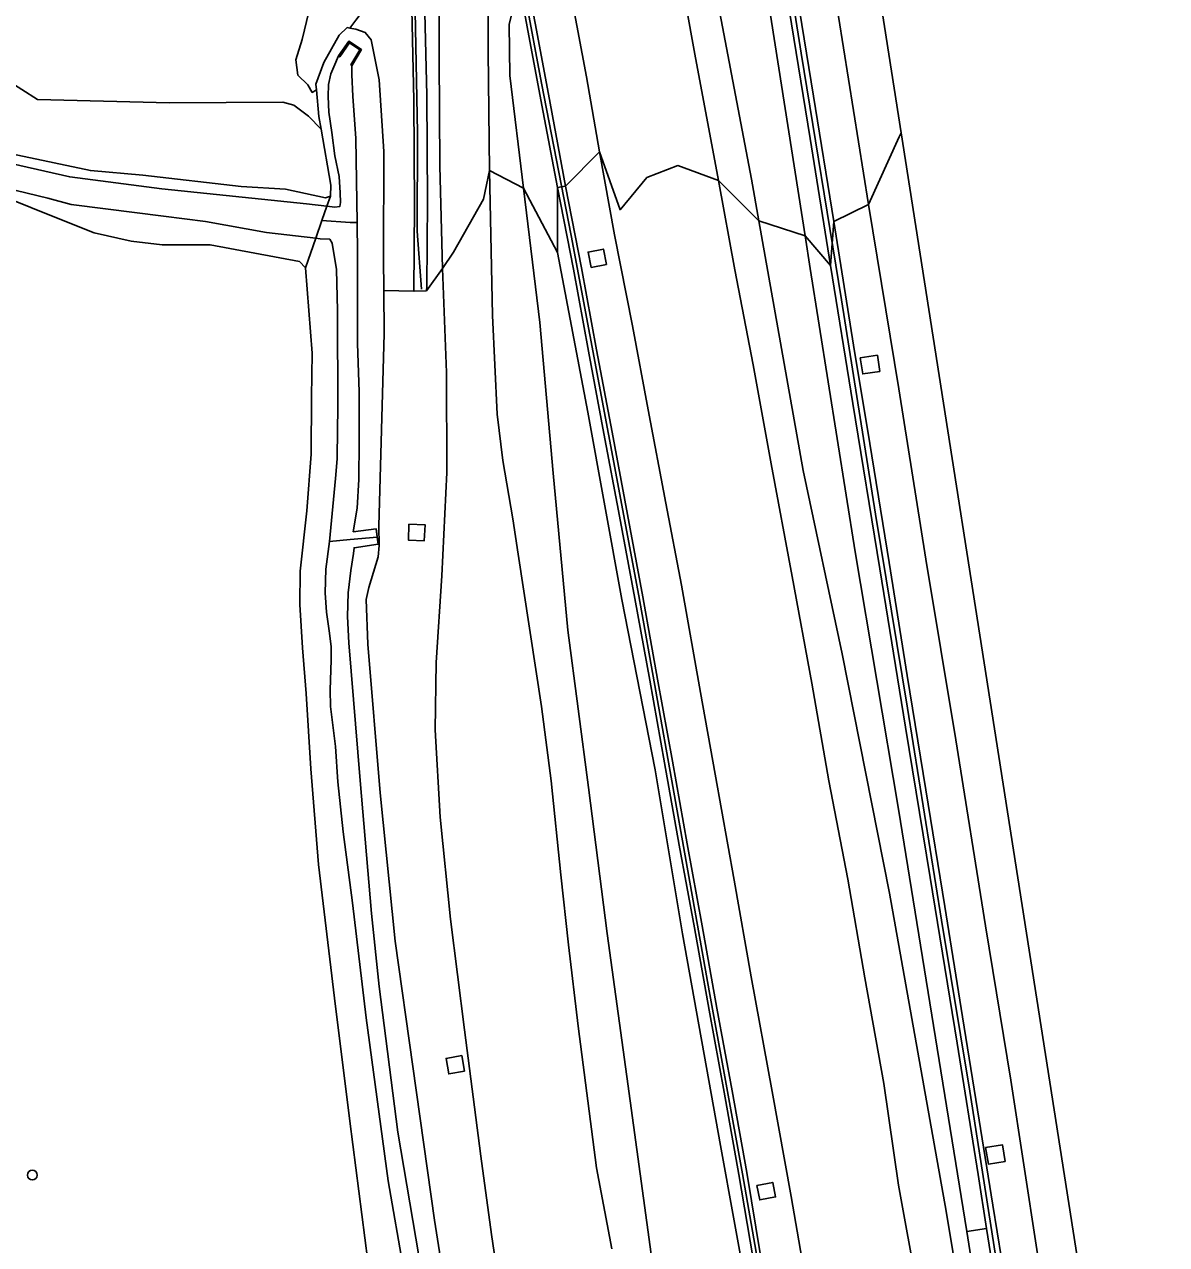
# Model space of a CAD drawing. Extents: x 156412 to 157779, y 382335 to 383768.
# Drawn here: x 157664 to 157778.7, y 382479.1 to 382601.6 of the extents above; entities that cross this region are included whole.
import ezdxf

# ---------------------------------------------------------------- set-up
doc = ezdxf.new("R2010")
doc.units = 0
for name, color, linetype in [('IMGEO_Berm_groen', 7, 'Continuous'), ('IMGEO_Boom', 7, 'Continuous'), ('IMGEO_Geluidsscherm', 7, 'Continuous'), ('IMGEO_Grasland_overig', 7, 'Continuous'), ('IMGEO_Groenvoorziening', 7, 'Continuous'), ('IMGEO_Muur', 7, 'Continuous'), ('IMGEO_Oever', 7, 'Continuous'), ('IMGEO_Rijbaan_autosnelweg', 7, 'Continuous'), ('IMGEO_Rijbaan_autoweg', 7, 'Continuous'), ('IMGEO_Terreindeel_gesloten', 7, 'Continuous'), ('IMGEO_Waterloop', 7, 'Continuous')]:
    doc.layers.add(name, color=color, linetype=linetype)

msp = doc.modelspace()

# ---------------------------------------------------------------- linework, layer by layer
at = {"layer": 'IMGEO_Berm_groen'}
for points in [[(157728.46, 382686.05), (157734.81, 382646.46), (157736.77, 382634.42), (157738.64, 382623.11), (157740.21, 382613.28), (157741.86, 382603.07), (157743.27, 382594.43), (157745.32, 382581.86), (157748.8, 382583.56), (157745.77, 382602.42), (157742.81, 382620.38), (157738.44, 382646.7), (157732.15, 382686.52)], [(157715.01, 382683.02), (157718.74, 382664.14), (157722.46, 382644.79), (157724.07, 382636.69), (157725.94, 382627.07), (157727.87, 382616.99), (157729.59, 382608.31), (157731.33, 382598.65), (157733.74, 382585.98), (157737.78, 382581.9), (157737.03, 382586.1), (157732.77, 382608.47), (157727.97, 382631.95), (157723.34, 382658.78), (157717.84, 382684.59)], [(157710.63, 382610.82), (157710.6, 382598.92), (157710.71, 382586.96), (157714.14, 382585.2), (157712.76, 382596.51), (157712.7, 382601.62), (157714.13, 382607.63)], [(157714.82, 382604.37), (157715.35, 382601.59), (157716.8, 382593.73), (157718.37, 382585.41), (157721.77, 382588.84), (157720.45, 382596.38), (157719.06, 382603.85)], [(157743.33, 382470.59), (157741.02, 382483.92), (157739.11, 382494.49), (157736.99, 382505.98), (157735.29, 382515.7), (157733.39, 382526.35), (157731.92, 382534.56), (157730, 382545.32), (157728.43, 382553.57), (157726.67, 382562.95), (157725.07, 382571.37), (157723.29, 382580.5), (157721.77, 382588.84), (157718.37, 382585.41), (157719.96, 382577.21), (157721.47, 382568.96), (157723.04, 382560.7), (157724.57, 382552.43), (157726.12, 382544.15), (157727.59, 382535.89), (157729.1, 382527.64), (157730.58, 382519.35), (157732.09, 382511.11), (157733.56, 382502.84), (157735.09, 382494.54), (157736.56, 382486.33), (157737.94, 382478.02)], [(157726.86, 382478.88), (157724.51, 382495.98), (157722.54, 382510.35), (157720.67, 382525.01), (157718.58, 382540.81), (157717.11, 382556.58), (157715.76, 382571.69), (157714.14, 382585.2), (157710.71, 382586.96), (157711.02, 382572.4), (157711.48, 382562.51), (157712.07, 382557.83), (157713.08, 382552), (157713.59, 382548.45), (157715.93, 382533.13), (157716.93, 382525.69), (157717.88, 382516.23), (157718.67, 382509.2), (157719.64, 382501.04), (157721.47, 382486.81), (157723.02, 382478.68)], [(157759.96, 382462.01), (157756.59, 382482.46), (157750.89, 382514.4), (157746.15, 382538.42), (157742.22, 382556.84), (157737.78, 382581.9), (157733.74, 382585.98), (157735.38, 382576.99), (157737.22, 382567.46), (157739.01, 382557.51), (157741.14, 382546.18), (157743.1, 382535.48), (157744.8, 382525.66), (157746.72, 382515.8), (157748.41, 382505.9), (157750.33, 382495.29), (157751.82, 382485.07), (157753.71, 382474.58)], [(157737.17, 382477.86), (157735.75, 382486.15), (157734.28, 382494.42), (157732.79, 382502.65), (157731.3, 382510.91), (157729.78, 382519.2), (157728.31, 382527.47), (157726.84, 382535.77), (157725.31, 382544), (157723.78, 382552.24), (157722.21, 382560.56), (157720.66, 382568.83), (157719.15, 382577.05), (157717.56, 382585.27), (157717.56, 382578.75), (157720.6, 382562.69), (157724.01, 382543.88), (157727.37, 382526.78), (157730.12, 382510.31), (157733.92, 382489.05), (157736.68, 382473.92)], [(157712.8, 382467.46), (157710.93, 382480.13), (157709.85, 382487.98), (157708.22, 382500.67), (157706.79, 382511.78), (157705.75, 382522.02), (157705.25, 382530.81), (157705.36, 382537.57), (157705.93, 382546.28), (157706.42, 382556.63), (157706.41, 382566.68), (157706.01, 382577.14), (157704.38, 382574.9), (157703.12, 382574.84), (157700.1, 382574.91), (157700.13, 382570.6), (157699.59, 382551.26), (157699.64, 382549.31), (157699.53, 382548.16), (157698.6, 382545.1), (157698.32, 382543.9), (157698.49, 382539.4), (157699.75, 382524.48), (157701.23, 382509.59), (157703.01, 382496.99), (157705.21, 382481.56), (157707.36, 382467.79)]]:
    msp.add_lwpolyline(points, dxfattribs=at)
for points in [[(157704.83, 382632.5), (157703.48, 382632.32), (157703.53, 382631.15), (157703.81, 382620.45), (157704.07, 382609.74), (157704.41, 382594.53), (157704.48, 382583.88), (157704.42, 382575.32), (157704.38, 382574.9), (157706.01, 382577.14), (157705.73, 382587.44), (157705.65, 382598.26), (157705.67, 382607.61), (157705.56, 382615.69), (157705.33, 382623.98), (157704.92, 382630.99)], [(157702.77, 382609.26), (157700.84, 382604.55), (157700.96, 382602.98), (157699.39, 382602.8), (157699.27, 382604.43), (157699.28, 382604.69), (157697.29, 382602.06), (157696.7, 382601.28), (157697.29, 382601.17), (157698.24, 382600.84), (157698.82, 382600.08), (157699.64, 382596.09), (157700.1, 382588.87), (157700.08, 382578.15), (157700.1, 382574.91), (157703.12, 382574.84), (157703.18, 382583.4), (157703.11, 382594.05)], [(157717.56, 382578.75), (157714.14, 382585.2), (157715.76, 382571.69), (157717.11, 382556.58), (157718.58, 382540.81), (157720.67, 382525.01), (157722.54, 382510.35), (157724.51, 382495.98), (157726.86, 382478.88), (157729.04, 382462.31), (157732.42, 382462.72), (157733.69, 382462.87), (157738.23, 382463.41), (157738.1, 382464.25), (157736.68, 382473.92), (157733.92, 382489.05), (157730.12, 382510.31), (157727.37, 382526.78), (157724.01, 382543.88), (157720.6, 382562.69)], [(157767.8, 382465.42), (157765.7, 382478.62), (157763.08, 382495.62), (157760.54, 382511.1), (157757.55, 382529.78), (157754.56, 382547.95), (157751.85, 382565.04), (157748.8, 382583.56), (157745.32, 382581.86), (157747.3, 382569.42), (157748.91, 382559.55), (157750.87, 382547.6), (157752.69, 382536.24), (157754.55, 382524.77), (157756.46, 382513.05), (157758.23, 382501.98), (157759.75, 382492.65), (157761.29, 382483.07), (157763.03, 382472.36), (157764.24, 382464.82)], [(157765.91, 382421.69), (157761.59, 382461.96), (157758.68, 382480.41), (157751.82, 382522.82), (157747.46, 382548.68), (157742.94, 382577.14), (157742.43, 382580.4), (157737.78, 382581.9), (157742.22, 382556.84), (157746.15, 382538.42), (157750.89, 382514.4), (157756.59, 382482.46), (157759.96, 382462.01), (157763.21, 382440.3), (157765.72, 382421.67)], [(157742.43, 382580.4), (157742.94, 382577.14), (157747.46, 382548.68), (157751.82, 382522.82), (157758.68, 382480.41), (157760.66, 382480.72), (157759.81, 382486.13), (157757.69, 382499.32), (157754.97, 382515.96), (157752.51, 382531.06), (157749.94, 382546.98), (157747.23, 382563.57), (157744.98, 382577.42)], [(157722.47, 382577.54), (157720.94, 382577.23), (157720.63, 382578.78), (157722.17, 382579.08)], [(157747.96, 382568.15), (157749.68, 382568.41), (157749.92, 382566.8), (157748.21, 382566.54)], [(157702.63, 382551.46), (157704.25, 382551.39), (157704.17, 382549.79), (157702.57, 382549.85)], [(157708.21, 382496.53), (157706.63, 382496.25), (157706.36, 382497.8), (157707.94, 382498.09)], [(157762.51, 382487.46), (157760.83, 382487.18), (157760.55, 382488.85), (157762.24, 382489.13)], [(157737.59, 382485.03), (157739.18, 382485.34), (157739.46, 382483.89), (157737.87, 382483.58)]]:
    msp.add_lwpolyline(points, close=True, dxfattribs=at)
at = {"layer": 'IMGEO_Boom'}
msp.add_circle((157664.79, 382486.08), 0.489, dxfattribs=at)
at = {"layer": 'IMGEO_Geluidsscherm'}
for points in [[(157701.9, 382647.86), (157702.56, 382633.17), (157702.93, 382617.55), (157703.25, 382602.97), (157703.5, 382590.75), (157703.47, 382580.88), (157703.9, 382575.05)], [(157746.09, 382573.99), (157742.04, 382598.75), (157738.05, 382623.95), (157734.42, 382646.39)], [(157718.94, 382580.43), (157715.93, 382595.75), (157714.31, 382604.53)], [(157744.58, 382436.59), (157741.86, 382453.13), (157739, 382469.71), (157736.13, 382486.21), (157732.79, 382504.59), (157729.14, 382525.12), (157725.72, 382544.24), (157722.67, 382560.5), (157718.94, 382580.43)], [(157769.6, 382424.81), (157767.84, 382437.89), (157765.47, 382453.74), (157762.19, 382473.97), (157758.98, 382494.52), (157756.12, 382511.68), (157752.71, 382532.99), (157749.51, 382552.44), (157746.09, 382573.99)]]:
    msp.add_lwpolyline(points, dxfattribs=at)
at = {"layer": 'IMGEO_Grasland_overig'}
for points in [[(157717.84, 382684.59), (157723.34, 382658.78), (157727.97, 382631.95), (157732.77, 382608.47), (157737.03, 382586.1), (157737.78, 382581.9), (157742.43, 382580.4), (157738.68, 382604.31), (157734.11, 382632.66), (157729.44, 382660), (157725.18, 382686.94)], [(157725.18, 382686.94), (157729.44, 382660), (157734.11, 382632.66), (157738.68, 382604.31), (157742.43, 382580.4), (157744.98, 382577.42), (157742.92, 382590.17), (157740.83, 382603.15), (157738.49, 382617.59), (157736.43, 382630.38), (157734.02, 382646.33), (157727.67, 382685.92)]]:
    msp.add_lwpolyline(points, dxfattribs=at)
msp.add_lwpolyline([(157717.56, 382585.27), (157715.99, 382593.52), (157714.5, 382601.41), (157713.92, 382604.52), (157714.13, 382607.63), (157712.7, 382601.62), (157712.76, 382596.51), (157714.14, 382585.2), (157717.56, 382578.75)], close=True, dxfattribs=at)
at = {"layer": 'IMGEO_Groenvoorziening'}
for points in [[(157662.16, 382596.1), (157665.3, 382594.1), (157678.56, 382593.76), (157689.96, 382593.84), (157691.07, 382593.54), (157692.53, 382592.44), (157693.8, 382591.11), (157693.57, 382592.4), (157693.33, 382595.07), (157692.91, 382594.82), (157692.47, 382595.56), (157691.48, 382596.53), (157691.25, 382598.08), (157691.89, 382600.14), (157692.58, 382602.91)], [(157692.58, 382602.91), (157691.89, 382600.14), (157691.25, 382598.08), (157691.48, 382596.53), (157692.47, 382595.56), (157692.91, 382594.82), (157693.33, 382595.07), (157693.28, 382595.65), (157694.09, 382597.8), (157695.61, 382600.57), (157696.43, 382601.33), (157696.7, 382601.28), (157697.29, 382602.06)], [(157659.66, 382589.28), (157670.63, 382586.96), (157675.9, 382586.51), (157685.76, 382585.37), (157690.22, 382585.08), (157694.25, 382584.24), (157694.75, 382584.39), (157694.78, 382585.51), (157693.8, 382591.11), (157692.53, 382592.44), (157691.07, 382593.54), (157689.96, 382593.84), (157678.56, 382593.76), (157665.3, 382594.1), (157662.16, 382596.1)], [(157698.51, 382477.44), (157696.69, 382491.5), (157695.15, 382503.86), (157693.54, 382517.29), (157692.77, 382526.88), (157692.29, 382534.46), (157691.95, 382539.02), (157691.67, 382543.4), (157691.71, 382546.73), (157692.36, 382552.78), (157692.79, 382558.47), (157692.83, 382564.21), (157692.9, 382568.62), (157692.22, 382577.19), (157691.62, 382577.83), (157682.65, 382579.49), (157677.83, 382579.5), (157674.73, 382579.87), (157671.02, 382580.72), (157666.21, 382582.61), (157663.08, 382583.89)]]:
    msp.add_lwpolyline(points, dxfattribs=at)
at = {"layer": 'IMGEO_Muur'}
for points in [[(157745.32, 382581.86), (157743.27, 382594.43), (157741.86, 382603.07), (157740.21, 382613.28), (157738.64, 382623.11), (157736.77, 382634.42), (157734.81, 382646.46), (157728.46, 382686.05), (157713.38, 382779.1), (157710.57, 382796.32), (157709.78, 382796.19), (157712.59, 382778.97), (157727.67, 382685.92), (157734.02, 382646.33), (157736.43, 382630.38), (157738.49, 382617.59), (157740.83, 382603.15), (157742.92, 382590.17), (157744.98, 382577.42)], [(157718.37, 382585.41), (157716.8, 382593.73), (157715.35, 382601.59), (157714.82, 382604.37), (157714.95, 382607.57), (157714.13, 382607.63), (157713.92, 382604.52), (157714.5, 382601.41), (157715.99, 382593.52), (157717.56, 382585.27)], [(157696.59, 382599.97), (157695.56, 382598.47), (157695.68, 382598.38), (157696.65, 382599.8), (157697.71, 382599.1), (157696.78, 382597.58), (157696.9, 382597.49), (157697.86, 382599.12)]]:
    msp.add_lwpolyline(points, close=True, dxfattribs=at)
for points in [[(157698.97, 382679.16), (157699.61, 382671.23), (157701.49, 382647.34), (157701.89, 382638.68), (157702.24, 382630.67), (157702.51, 382619.97), (157702.77, 382609.26), (157703.11, 382594.05), (157703.18, 382583.4), (157703.12, 382574.84), (157704.38, 382574.9), (157704.42, 382575.32), (157704.48, 382583.88), (157704.41, 382594.53), (157704.07, 382609.74), (157703.81, 382620.45), (157703.53, 382631.15), (157703.48, 382632.32), (157703.41, 382633.92), (157703.19, 382639.16), (157702.27, 382648.33), (157700.42, 382671.31), (157699.76, 382679.22)], [(157737.94, 382478.02), (157736.56, 382486.33), (157735.09, 382494.54), (157733.56, 382502.84), (157732.09, 382511.11), (157730.58, 382519.35), (157729.1, 382527.64), (157727.59, 382535.89), (157726.12, 382544.15), (157724.57, 382552.43), (157723.04, 382560.7), (157721.47, 382568.96), (157719.96, 382577.21), (157718.37, 382585.41), (157717.56, 382585.27), (157719.15, 382577.05), (157720.66, 382568.83), (157722.21, 382560.56), (157723.78, 382552.24), (157725.31, 382544), (157726.84, 382535.77), (157728.31, 382527.47), (157729.78, 382519.2), (157731.3, 382510.91), (157732.79, 382502.65), (157734.28, 382494.42), (157735.75, 382486.15), (157737.17, 382477.86)], [(157763.03, 382472.36), (157761.29, 382483.07), (157759.75, 382492.65), (157758.23, 382501.98), (157756.46, 382513.05), (157754.55, 382524.77), (157752.69, 382536.24), (157750.87, 382547.6), (157748.91, 382559.55), (157747.3, 382569.42), (157745.32, 382581.86), (157744.98, 382577.42), (157747.23, 382563.57), (157749.94, 382546.98), (157752.51, 382531.06), (157754.97, 382515.96), (157757.69, 382499.32), (157759.81, 382486.13), (157760.66, 382480.72), (157763.59, 382462.28)], [(157697.03, 382550.69), (157699.34, 382550.97), (157699.53, 382549.44), (157697.11, 382549.09)]]:
    msp.add_lwpolyline(points, dxfattribs=at)
at = {"layer": 'IMGEO_Oever'}
for points in [[(157707.36, 382467.79), (157705.21, 382481.56), (157703.01, 382496.99), (157701.23, 382509.59), (157699.75, 382524.48), (157698.49, 382539.4), (157698.32, 382543.9), (157698.6, 382545.1), (157699.53, 382548.16), (157699.64, 382549.31), (157699.59, 382551.26), (157700.13, 382570.6), (157700.1, 382574.91), (157700.08, 382578.15), (157700.1, 382588.87), (157699.64, 382596.09), (157698.82, 382600.08), (157698.24, 382600.84), (157697.29, 382601.17), (157696.7, 382601.28), (157696.43, 382601.33), (157695.61, 382600.57), (157694.09, 382597.8), (157693.28, 382595.65), (157693.33, 382595.07), (157693.57, 382592.4), (157693.8, 382591.11), (157694.78, 382585.51), (157694.75, 382584.39), (157694.39, 382583.39), (157695.17, 382583.3), (157695.7, 382583.36), (157695.76, 382583.76), (157695.72, 382584.72), (157695.61, 382586.37), (157695.19, 382588.45), (157694.88, 382590.79), (157694.57, 382592.83), (157694.51, 382594.4), (157694.54, 382595.59), (157694.79, 382596.68), (157695.08, 382597.39), (157695.56, 382598.47), (157696.59, 382599.97), (157697.86, 382599.12), (157696.9, 382597.49), (157696.9, 382596.58), (157697, 382594.43), (157697.28, 382590.19), (157697.43, 382581.74), (157697.44, 382581.15), (157697.46, 382579.23), (157697.45, 382569.61), (157697.62, 382564.73), (157697.62, 382559.75), (157697.58, 382555.93), (157697.42, 382553.06), (157697.03, 382550.69), (157699.34, 382550.97), (157699.44, 382550.16), (157699.53, 382549.44), (157697.11, 382549.09), (157697.07, 382548.5), (157696.8, 382546.8), (157696.53, 382544.55), (157696.44, 382542.18), (157696.58, 382539.55), (157697.74, 382525.72), (157698.88, 382512.34), (157699.65, 382505.03), (157701.51, 382490.39), (157704.22, 382474.42)], [(157660.99, 382588.04), (157668.55, 382586.33), (157677.8, 382585.12), (157692.33, 382583.63), (157694.39, 382583.39), (157694.75, 382584.39), (157694.25, 382584.24), (157690.22, 382585.08), (157685.76, 382585.37), (157675.9, 382586.51), (157670.63, 382586.96), (157659.66, 382589.28)], [(157663.08, 382583.89), (157666.21, 382582.61), (157671.02, 382580.72), (157674.73, 382579.87), (157677.83, 382579.5), (157682.65, 382579.49), (157691.62, 382577.83), (157692.22, 382577.19), (157693.26, 382580.16), (157688.31, 382580.75), (157682.18, 382581.84), (157677.98, 382582.39), (157672.13, 382583.12), (157668.69, 382583.56), (157666.36, 382584.19), (157663.16, 382584.95)], [(157703.68, 382467.43), (157700.55, 382485.52), (157698.33, 382501.86), (157696.97, 382513.43), (157696.01, 382520.54), (157695.48, 382525.57), (157695.24, 382529.14), (157694.75, 382533.14), (157694.7, 382534.8), (157694.82, 382537.81), (157694.81, 382539.13), (157694.64, 382540.5), (157694.33, 382542.62), (157694.2, 382544.54), (157694.29, 382546.94), (157694.65, 382549.71), (157695.25, 382556.04), (157695.43, 382558.02), (157695.45, 382560.99), (157695.49, 382563.05), (157695.44, 382572.9), (157695.34, 382577.02), (157694.91, 382579.66), (157694.68, 382580.06), (157693.71, 382580.1), (157693.26, 382580.16), (157692.22, 382577.19), (157692.9, 382568.62), (157692.83, 382564.21), (157692.79, 382558.47), (157692.36, 382552.78), (157691.71, 382546.73), (157691.67, 382543.4), (157691.95, 382539.02), (157692.29, 382534.46), (157692.77, 382526.88), (157693.54, 382517.29), (157695.15, 382503.86), (157696.69, 382491.5), (157698.51, 382477.44)]]:
    msp.add_lwpolyline(points, dxfattribs=at)
at = {"layer": 'IMGEO_Rijbaan_autosnelweg'}
for points in [[(157700.53, 382931.8), (157697.41, 382931.64), (157693.73, 382931.45), (157696.88, 382908.4), (157700.13, 382886.54), (157703.02, 382867.85), (157706.38, 382847.92), (157708.4, 382835.07), (157711.67, 382814.85), (157713.7, 382802.76), (157713.17, 382802.68), (157715.48, 382788.77), (157719.43, 382763.77), (157722.54, 382744.6), (157726.5, 382720.97), (157729.29, 382703.51), (157732.15, 382686.52), (157738.44, 382646.7), (157742.81, 382620.38), (157745.77, 382602.42), (157748.8, 382583.56), (157751.88, 382590.35), (157752.06, 382590.76), (157723, 382776.15)], [(157774.82, 382416.94), (157778.74, 382420.58), (157752.06, 382590.76), (157751.88, 382590.35), (157748.8, 382583.56), (157751.85, 382565.04), (157754.56, 382547.95), (157757.55, 382529.78), (157760.54, 382511.1), (157763.08, 382495.62), (157765.7, 382478.62), (157767.8, 382465.42), (157768, 382464.17), (157768.32, 382462.15), (157771.38, 382442.18), (157772.69, 382432.9), (157774.03, 382423.29)]]:
    msp.add_lwpolyline(points, close=True, dxfattribs=at)
at = {"layer": 'IMGEO_Rijbaan_autoweg'}
for points in [[(157705.67, 382607.61), (157705.65, 382598.26), (157705.73, 382587.44), (157706.01, 382577.14), (157707.1, 382578.78), (157710.11, 382584.1), (157710.71, 382586.96), (157710.6, 382598.92), (157710.63, 382610.82)], [(157719.06, 382603.85), (157720.45, 382596.38), (157721.77, 382588.84), (157723.83, 382583.02), (157726.54, 382586.28), (157729.64, 382587.46), (157733.74, 382585.98), (157731.33, 382598.65), (157729.59, 382608.31)], [(157753.71, 382474.58), (157751.82, 382485.07), (157750.33, 382495.29), (157748.41, 382505.9), (157746.72, 382515.8), (157744.8, 382525.66), (157743.1, 382535.48), (157741.14, 382546.18), (157739.01, 382557.51), (157737.22, 382567.46), (157735.38, 382576.99), (157733.74, 382585.98), (157729.64, 382587.46), (157726.54, 382586.28), (157723.83, 382583.02), (157721.77, 382588.84), (157723.29, 382580.5), (157725.07, 382571.37), (157726.67, 382562.95), (157728.43, 382553.57), (157730, 382545.32), (157731.92, 382534.56), (157733.39, 382526.35), (157735.29, 382515.7), (157736.99, 382505.98), (157739.11, 382494.49), (157741.02, 382483.92), (157743.33, 382470.59)], [(157723.02, 382478.68), (157721.47, 382486.81), (157719.64, 382501.04), (157718.67, 382509.2), (157717.88, 382516.23), (157716.93, 382525.69), (157715.93, 382533.13), (157713.59, 382548.45), (157713.08, 382552), (157712.07, 382557.83), (157711.48, 382562.51), (157711.02, 382572.4), (157710.71, 382586.96), (157710.11, 382584.1), (157707.1, 382578.78), (157706.01, 382577.14), (157706.41, 382566.68), (157706.42, 382556.63), (157705.93, 382546.28), (157705.36, 382537.57), (157705.25, 382530.81), (157705.75, 382522.02), (157706.79, 382511.78), (157708.22, 382500.67), (157709.85, 382487.98), (157710.93, 382480.13), (157712.8, 382467.46)]]:
    msp.add_lwpolyline(points, dxfattribs=at)
at = {"layer": 'IMGEO_Terreindeel_gesloten'}
for points in [[(157722.47, 382577.54), (157722.17, 382579.08), (157720.63, 382578.78), (157720.94, 382577.23)], [(157747.96, 382568.15), (157748.21, 382566.54), (157749.92, 382566.8), (157749.68, 382568.41)], [(157702.63, 382551.46), (157702.57, 382549.85), (157704.17, 382549.79), (157704.25, 382551.39)], [(157708.21, 382496.53), (157707.94, 382498.09), (157706.36, 382497.8), (157706.63, 382496.25)], [(157762.51, 382487.46), (157762.24, 382489.13), (157760.55, 382488.85), (157760.83, 382487.18)], [(157737.59, 382485.03), (157737.87, 382483.58), (157739.46, 382483.89), (157739.18, 382485.34)], [(157758.68, 382480.41), (157761.59, 382461.96), (157763.1, 382462.2), (157763.59, 382462.28), (157760.66, 382480.72)]]:
    msp.add_lwpolyline(points, close=True, dxfattribs=at)
at = {"layer": 'IMGEO_Waterloop'}
for points in [[(157697, 382594.43), (157696.9, 382596.58), (157696.9, 382597.49), (157696.78, 382597.58), (157697.71, 382599.1), (157696.65, 382599.8), (157695.68, 382598.38), (157695.56, 382598.47), (157695.08, 382597.39), (157694.79, 382596.68), (157694.54, 382595.59), (157694.51, 382594.4), (157694.57, 382592.83), (157694.88, 382590.79), (157695.19, 382588.45), (157695.61, 382586.37), (157695.72, 382584.72), (157695.76, 382583.76), (157695.7, 382583.36), (157695.17, 382583.3), (157694.39, 382583.39), (157693.89, 382581.96), (157696.73, 382581.76), (157697.43, 382581.74), (157697.28, 382590.19)], [(157697.45, 382569.61), (157697.46, 382579.23), (157697.44, 382581.15), (157697.43, 382581.74), (157696.73, 382581.76), (157693.89, 382581.96), (157693.26, 382580.16), (157693.71, 382580.1), (157694.68, 382580.06), (157694.91, 382579.66), (157695.34, 382577.02), (157695.44, 382572.9), (157695.49, 382563.05), (157695.45, 382560.99), (157695.43, 382558.02), (157695.25, 382556.04), (157694.65, 382549.71), (157696.74, 382549.91), (157699.44, 382550.16), (157699.34, 382550.97), (157697.03, 382550.69), (157697.42, 382553.06), (157697.58, 382555.93), (157697.62, 382559.75), (157697.62, 382564.73)]]:
    msp.add_lwpolyline(points, close=True, dxfattribs=at)
for points in [[(157663.16, 382584.95), (157666.36, 382584.19), (157668.69, 382583.56), (157672.13, 382583.12), (157677.98, 382582.39), (157682.18, 382581.84), (157688.31, 382580.75), (157693.26, 382580.16), (157693.89, 382581.96), (157694.39, 382583.39), (157692.33, 382583.63), (157677.8, 382585.12), (157668.55, 382586.33), (157660.99, 382588.04)], [(157704.22, 382474.42), (157701.51, 382490.39), (157699.65, 382505.03), (157698.88, 382512.34), (157697.74, 382525.72), (157696.58, 382539.55), (157696.44, 382542.18), (157696.53, 382544.55), (157696.8, 382546.8), (157697.07, 382548.5), (157697.11, 382549.09), (157699.53, 382549.44), (157699.44, 382550.16), (157696.74, 382549.91), (157694.65, 382549.71), (157694.29, 382546.94), (157694.2, 382544.54), (157694.33, 382542.62), (157694.64, 382540.5), (157694.81, 382539.13), (157694.82, 382537.81), (157694.7, 382534.8), (157694.75, 382533.14), (157695.24, 382529.14), (157695.48, 382525.57), (157696.01, 382520.54), (157696.97, 382513.43), (157698.33, 382501.86), (157700.55, 382485.52), (157703.68, 382467.43)]]:
    msp.add_lwpolyline(points, dxfattribs=at)

doc.saveas('drawing.dxf')
